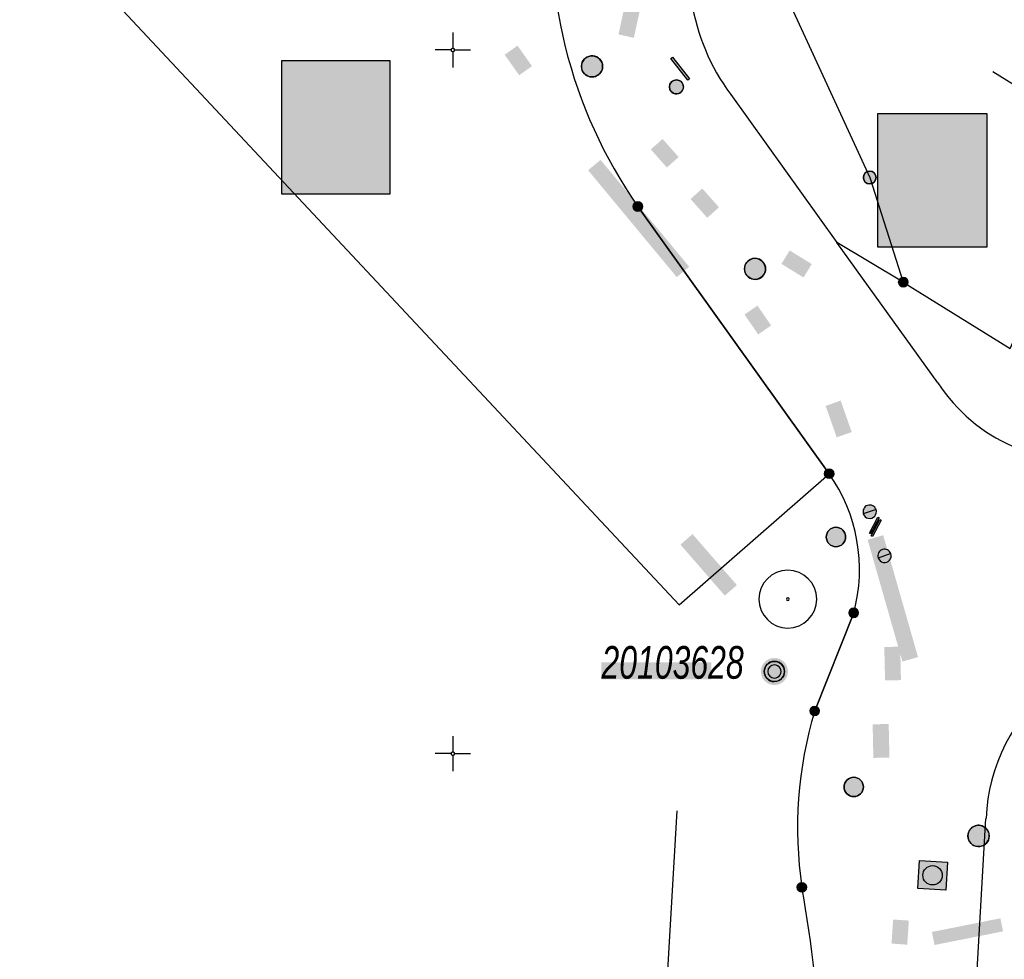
# Model space of a CAD drawing. Header units: metres. Extents: x 2695560 to 2696939, y 1260491 to 1262050.
# Tile 864 of 1005: x 2696136 to 2696171, y 1261768 to 1261801. Entities that reach past the tile are written whole.
import ezdxf

# ---------------------------------------------------------------- set-up
doc = ezdxf.new("R2010")
doc.units = ezdxf.units.M
doc.linetypes.add('AUSGEZOGEN', pattern=[0])
for name, color, linetype in [('XR$1$AV_Grenzpunkte', 7, 'AUSGEZOGEN'), ('XR$1$AV_Koordinatennetzpunkte', 7, 'AUSGEZOGEN'), ('XR$1$AV_Lagefixpunkt-Nr.', 7, 'AUSGEZOGEN'), ('XR$1$AV_Lagefixpunkte', 7, 'AUSGEZOGEN'), ('XR$1$AV_Linien (BB)', 7, 'AUSGEZOGEN'), ('XR$1$AV_Waldflächen', 7, 'AUSGEZOGEN'), ('XR$1$AW_LK_Schachtdeckel', 24, 'AUSGEZOGEN'), ('XR$1$EW_LK_Bauwerk', 1, 'AUSGEZOGEN'), ('XR$1$GA_LK_Rohrleitungsteil', 32, 'AUSGEZOGEN'), ('XR$1$GA_LK_Siphon', 32, 'AUSGEZOGEN'), ('XR$1$GR_Baum', 94, 'AUSGEZOGEN'), ('XR$1$Liegenschaftsgrenzen', 7, 'AUSGEZOGEN'), ('XR$1$PFAV', 255, 'AUSGEZOGEN'), ('XR$1$PFAW', 255, 'AUSGEZOGEN'), ('XR$1$PFEW', 255, 'AUSGEZOGEN'), ('XR$1$PFGA', 255, 'AUSGEZOGEN'), ('XR$1$PFWA', 255, 'AUSGEZOGEN'), ('XR$1$RP_Abstandslinie', 7, 'AUSGEZOGEN'), ('XR$1$WA_LK_Absperrarmatur', 171, 'AUSGEZOGEN'), ('XR$1$WA_LK_Rohrleitungsteil', 171, 'AUSGEZOGEN')]:
    doc.layers.add(name, color=color, linetype=linetype)
doc.styles.add('ARIAL', font='arial.ttf')

# ---------------------------------------------------------------- blocks, each defined once
blk = doc.blocks.new('COMPLEXOBJECT_549')
at = {"layer": 'XR$1$AV_Linien (BB)', "color": 7, "linetype": 'AUSGEZOGEN', "transparency": 33554687}
blk.add_line((6163.377, 11784.947), (6156.577, 11794.441), dxfattribs=at)
blk.add_arc((6170.685, 11804.281), 17.201, 173.1256, 214.8948, dxfattribs=at)
blk = doc.blocks.new('COMPLEXOBJECT_552')
at = {"layer": 'XR$1$AV_Linien (BB)', "color": 7, "linetype": 'AUSGEZOGEN', "transparency": 33554687}
blk.add_line((6166.145, 11724.035), (6168.951, 11772.698), dxfattribs=at)
blk.add_arc((6175.438, 11772.404), 6.493, 80.1023, 177.4064, dxfattribs=at)
blk = doc.blocks.new('COMPLEXOBJECT_553')
at = {"layer": 'XR$1$AV_Linien (BB)', "color": 7, "linetype": 'AUSGEZOGEN', "transparency": 33554687}
for centre, radius, start, end in [((6172.344, 11791.491), 6.084, 212.9978, 279.3899), ((6175.121, 11774.36), 11.271, 96.7061, 99.1082)]:
    blk.add_arc(centre, radius, start, end, dxfattribs=at)
blk = doc.blocks.new('COMPLEXOBJECT_555')
at = {"layer": 'XR$1$AV_Linien (BB)', "color": 7, "linetype": 'AUSGEZOGEN', "transparency": 33554687}
blk.add_line((6159.879, 11798.421), (6163.649, 11793.161), dxfattribs=at)
blk.add_arc((6165.869, 11802.89), 7.473, 161.2087, 216.7254, dxfattribs=at)
blk = doc.blocks.new('COMPLEXOBJECT_556')
at = {"layer": 'XR$1$AV_Linien (BB)', "color": 7, "linetype": 'AUSGEZOGEN', "transparency": 33554687}
blk.add_line((6162.864, 11776.516), (6164.251, 11780.004), dxfattribs=at)
for centre, radius, start, end in [((6158.557, 11781.546), 5.899, 344.8476, 35.2067), ((6176.763, 11772.351), 14.51, 163.3188, 188.3176), ((6110.556, 11761.026), 52.664, 356.662, 10.089)]:
    blk.add_arc(centre, radius, start, end, dxfattribs=at)
blk = doc.blocks.new('COMPLEXOBJECT_1405')
at = {"layer": 'XR$1$Liegenschaftsgrenzen', "color": 7, "linetype": 'AUSGEZOGEN', "transparency": 33554687}
for p, q in [((6156.577, 11794.441), (6163.377, 11784.947)), ((6164.251, 11780.004), (6162.864, 11776.516))]:
    blk.add_line(p, q, dxfattribs=at)
for centre, radius, start, end in [((6170.685, 11804.281), 17.201, 173.1256, 214.8948), ((6158.557, 11781.546), 5.899, 344.8476, 35.2067), ((6176.763, 11772.351), 14.51, 163.3188, 188.3176), ((6110.556, 11761.026), 52.664, 356.662, 10.089)]:
    blk.add_arc(centre, radius, start, end, dxfattribs=at)
blk = doc.blocks.new('BWAV1')
at = {"layer": 'XR$1$PFAV', "transparency": 33554687}
blk.add_hatch(color=7, dxfattribs=at).paths.add_polyline_path([(0.67, 0), (0.656, 0.135), (0.616, 0.264), (0.55, 0.383), (0.462, 0.486), (0.354, 0.569), (0.233, 0.628), (0.101, 0.662), (-0.034, 0.669), (-0.168, 0.649), (-0.295, 0.602), (-0.41, 0.53), (-0.508, 0.436), (-0.586, 0.325), (-0.639, 0.201), (-0.667, 0.068), (-0.667, -0.068), (-0.639, -0.201), (-0.586, -0.325), (-0.508, -0.436), (-0.41, -0.53), (-0.295, -0.602), (-0.168, -0.649), (-0.034, -0.669), (0.101, -0.662), (0.233, -0.628), (0.354, -0.569), (0.462, -0.486), (0.55, -0.383), (0.616, -0.264), (0.656, -0.135)])
at = {"color": 7, "transparency": 33554687}
for radius, start, end in [(0.5, 91.1948, 268.8052), (0.5, 268.8052, 91.1948), (0.326, 91.1948, 268.8052), (0.326, 268.8052, 91.1948)]:
    blk.add_arc((0, 0), radius, start, end, dxfattribs=at)
at = {"layer": 'XR$1$PFAV', "transparency": 33554687}
blk.add_circle((0, 0), 0.5, dxfattribs=at)
blk = doc.blocks.new('BAV15')
at = {"layer": 'XR$1$PFAV', "transparency": 33554687}
blk.add_hatch(color=7, dxfattribs=at).paths.add_polyline_path([(0.5, 0), (0.49, 0.101), (0.459, 0.197), (0.41, 0.286), (0.344, 0.362), (0.264, 0.424), (0.174, 0.469), (0.076, 0.494), (-0.025, 0.499), (-0.125, 0.484), (-0.22, 0.449), (-0.306, 0.395), (-0.379, 0.326), (-0.437, 0.243), (-0.477, 0.15), (-0.497, 0.051), (-0.497, -0.051), (-0.477, -0.15), (-0.437, -0.243), (-0.379, -0.326), (-0.306, -0.395), (-0.22, -0.449), (-0.125, -0.484), (-0.025, -0.499), (0.076, -0.494), (0.174, -0.469), (0.264, -0.424), (0.344, -0.362), (0.41, -0.286), (0.459, -0.197), (0.49, -0.101)])
at = {"color": 7, "transparency": 33554687}
for start, end in [(90, 270), (270, 90)]:
    blk.add_arc((0, 0), 0.5, start, end, dxfattribs=at)
at = {"layer": 'XR$1$PFAV', "transparency": 33554687}
blk.add_circle((0, 0), 0.5, dxfattribs=at)
blk = doc.blocks.new('BAV2041')
at = {"color": 7, "transparency": 33554687}
for p, q in [((0, 0.5), (0, 0.05)), ((-0.05, 0), (-0.5, 0)), ((0.05, 0), (0.5, 0)), ((0, -0.05), (0, -0.5))]:
    blk.add_line(p, q, dxfattribs=at)
blk.add_circle((0, 0), 0.05, dxfattribs=at)
for start, end in [(90, 270), (270, 90)]:
    blk.add_arc((0, 0), 0.05, start, end, dxfattribs=at)
blk = doc.blocks.new('WBGR1')
at = {"color": 94, "transparency": 33554687}
for radius, start, end in [(1, 90, 270), (1, 270, 90), (0.05, 90, 270), (0.05, 270, 90)]:
    blk.add_arc((0, 0), radius, start, end, dxfattribs=at)
blk = doc.blocks.new('BAW2087')
at = {"lineweight": 25, "true_color": 0x000000, "transparency": 33554687}
h = blk.add_hatch(color=18, dxfattribs=at)
h.paths.add_polyline_path([(-0.5, 0.5), (-0.5, -0.5), (0.5, -0.5), (0.5, 0.5)])
h.paths.add_polyline_path([(0.337, -0.069), (0.316, -0.136), (0.282, -0.196), (0.237, -0.249), (0.182, -0.292), (0.119, -0.322), (0.052, -0.34), (-0.017, -0.343), (-0.086, -0.333), (-0.151, -0.309), (-0.21, -0.272), (-0.261, -0.224), (-0.301, -0.167), (-0.328, -0.103), (-0.342, -0.035), (-0.342, 0.035), (-0.328, 0.103), (-0.301, 0.167), (-0.261, 0.224), (-0.21, 0.272), (-0.151, 0.309), (-0.086, 0.333), (-0.017, 0.343), (0.052, 0.34), (0.119, 0.322), (0.182, 0.292), (0.237, 0.249), (0.282, 0.196), (0.316, 0.136), (0.337, 0.069), (0.344, 0)], flags=16)
at = {"layer": 'XR$1$PFAW', "lineweight": 25, "transparency": 33554687}
blk.add_hatch(color=7, dxfattribs=at).paths.add_polyline_path([(0.344, 0), (0.337, 0.069), (0.316, 0.136), (0.282, 0.196), (0.237, 0.249), (0.182, 0.292), (0.119, 0.322), (0.052, 0.34), (-0.017, 0.343), (-0.086, 0.333), (-0.151, 0.309), (-0.21, 0.272), (-0.261, 0.224), (-0.301, 0.167), (-0.328, 0.103), (-0.342, 0.035), (-0.342, -0.035), (-0.328, -0.103), (-0.301, -0.167), (-0.261, -0.224), (-0.21, -0.272), (-0.151, -0.309), (-0.086, -0.333), (-0.017, -0.343), (0.052, -0.34), (0.119, -0.322), (0.182, -0.292), (0.237, -0.249), (0.282, -0.196), (0.316, -0.136), (0.337, -0.069)])
at = {"lineweight": 25, "transparency": 33554687}
for p, q in [((-0.5, 0.5, 0.993), (0.5, 0.5, 0.993)), ((-0.5, -0.5, 0.993), (-0.5, 0.5, 0.993)), ((0.5, 0.5, 0.993), (0.5, -0.5, 0.993)), ((0.5, -0.5, 0.993), (-0.5, -0.5, 0.993))]:
    blk.add_line(p, q, dxfattribs=at)
blk.add_circle((0, 0), 0.344, dxfattribs=at)
at = {"layer": 'XR$1$PFAW', "lineweight": 25, "transparency": 33554687}
blk.add_line((-0.5, 0.5), (0.5, 0.5), dxfattribs=at)
at = {"layer": 'XR$1$PFAW', "color": 31, "lineweight": 25, "transparency": 33554687}
for p, q in [((-0.5, -0.5), (-0.5, 0.5)), ((0.5, 0.5), (0.5, -0.5)), ((0.5, -0.5), (-0.5, -0.5))]:
    blk.add_line(p, q, dxfattribs=at)
at = {"layer": 'XR$1$PFAW', "lineweight": 25, "transparency": 33554687}
blk.add_circle((0, 0), 0.344, dxfattribs=at)
blk = doc.blocks.new('BAW2082')
at = {"layer": 'XR$1$PFAW', "transparency": 33554687}
blk.add_hatch(color=7, dxfattribs=at).paths.add_polyline_path([(0.509, -0.003), (0.499, 0.098), (0.469, 0.194), (0.42, 0.283), (0.354, 0.359), (0.274, 0.421), (0.183, 0.466), (0.085, 0.491), (-0.016, 0.496), (-0.116, 0.481), (-0.211, 0.446), (-0.297, 0.392), (-0.37, 0.323), (-0.428, 0.24), (-0.468, 0.147), (-0.488, 0.047), (-0.488, -0.054), (-0.468, -0.153), (-0.428, -0.246), (-0.37, -0.329), (-0.297, -0.398), (-0.211, -0.452), (-0.116, -0.487), (-0.016, -0.502), (0.085, -0.497), (0.183, -0.472), (0.274, -0.427), (0.354, -0.366), (0.42, -0.289), (0.469, -0.2), (0.499, -0.104)])
at = {"transparency": 33554687}
for start, end in [(91.1948, 268.8052), (268.8052, 91.1948)]:
    blk.add_arc((0.01, 0), 0.5, start, end, dxfattribs=at)
at = {"layer": 'XR$1$PFAW', "transparency": 33554687}
blk.add_circle((0.009, -0.003), 0.5, dxfattribs=at)
blk = doc.blocks.new('BAW2088')
at = {"layer": 'XR$1$PFAW', "transparency": 33554687}
blk.add_hatch(color=253, dxfattribs=at).paths.add_polyline_path([(0.51, 0), (0.5, 0.101), (0.47, 0.197), (0.421, 0.286), (0.355, 0.362), (0.275, 0.424), (0.184, 0.469), (0.086, 0.494), (-0.015, 0.499), (-0.115, 0.484), (-0.21, 0.449), (-0.296, 0.395), (-0.369, 0.326), (-0.427, 0.243), (-0.467, 0.15), (-0.487, 0.051), (-0.487, -0.051), (-0.467, -0.15), (-0.427, -0.243), (-0.369, -0.326), (-0.296, -0.395), (-0.21, -0.449), (-0.115, -0.484), (-0.015, -0.499), (0.086, -0.494), (0.184, -0.469), (0.275, -0.424), (0.355, -0.362), (0.421, -0.286), (0.47, -0.197), (0.5, -0.101)])
at = {"transparency": 33554687}
for start, end in [(91.1948, 268.8052), (268.8052, 91.1948)]:
    blk.add_arc((0.01, 0), 0.5, start, end, dxfattribs=at)
at = {"layer": 'XR$1$PFAW', "transparency": 33554687}
blk.add_circle((0.01, 0), 0.5, dxfattribs=at)
blk = doc.blocks.new('BWA2013')
at = {"true_color": 0x000000, "transparency": 33554687}
blk.add_hatch(color=18, dxfattribs=at).paths.add_polyline_path([(-0.291, -0.409), (0.352, 0.357), (0.291, 0.409), (-0.352, -0.357)])
at = {"transparency": 33554687}
blk.add_lwpolyline([(-0.291, -0.409), (-0.352, -0.357), (0.291, 0.409), (0.352, 0.357), (-0.291, -0.409)], close=True, dxfattribs=at)
blk = doc.blocks.new('BWA965')
at = {"layer": 'XR$1$PFWA', "transparency": 33554687}
blk.add_hatch(color=7, dxfattribs=at).paths.add_polyline_path([(0, 0.5), (-0.051, 0.497), (-0.101, 0.49), (-0.15, 0.477), (-0.197, 0.459), (-0.243, 0.437), (-0.286, 0.41), (-0.326, 0.379), (-0.362, 0.344), (-0.395, 0.306), (-0.424, 0.264), (-0.449, 0.22), (-0.469, 0.174), (-0.484, 0.125), (-0.494, 0.076), (-0.499, 0.025), (-0.499, -0.025), (-0.494, -0.076), (-0.484, -0.125), (-0.469, -0.174), (-0.449, -0.22), (-0.424, -0.264), (-0.395, -0.306), (-0.362, -0.344), (-0.326, -0.379), (-0.286, -0.41), (-0.243, -0.437), (-0.197, -0.459), (-0.15, -0.477), (-0.101, -0.49), (-0.051, -0.497), (0, -0.5), (0.051, -0.497), (0.101, -0.49), (0.15, -0.477), (0.197, -0.459), (0.243, -0.437), (0.286, -0.41), (0.326, -0.379), (0.362, -0.344), (0.395, -0.306), (0.424, -0.264), (0.449, -0.22), (0.469, -0.174), (0.484, -0.125), (0.494, -0.076), (0.499, -0.025), (0.499, 0.025), (0.494, 0.076), (0.484, 0.125), (0.469, 0.174), (0.449, 0.22), (0.424, 0.264), (0.395, 0.306), (0.362, 0.344), (0.326, 0.379), (0.286, 0.41), (0.243, 0.437), (0.197, 0.459), (0.15, 0.477), (0.101, 0.49), (0.051, 0.497)])
at = {"transparency": 33554687}
blk.add_line((0, 0.5), (0, -0.5), dxfattribs=at)
for start, end in [(90, 270), (270, 90)]:
    blk.add_arc((0, 0), 0.5, start, end, dxfattribs=at)
blk = doc.blocks.new('BGA2013')
at = {"transparency": 33554687}
blk.add_hatch(color=36, dxfattribs=at).paths.add_polyline_path([(-0.291, -0.409), (0.352, 0.357), (0.291, 0.409), (-0.352, -0.357)])
at = {"color": 32, "transparency": 33554687}
blk.add_lwpolyline([(-0.291, -0.409), (-0.352, -0.357), (0.291, 0.409), (0.352, 0.357), (-0.291, -0.409)], close=True, dxfattribs=at)
blk = doc.blocks.new('BGA15')
at = {"layer": 'XR$1$PFGA', "transparency": 33554687}
blk.add_hatch(color=7, dxfattribs=at).paths.add_polyline_path([(0.5, 0), (0.49, 0.101), (0.459, 0.197), (0.41, 0.286), (0.344, 0.362), (0.264, 0.424), (0.174, 0.469), (0.076, 0.494), (-0.025, 0.499), (-0.125, 0.484), (-0.22, 0.449), (-0.306, 0.395), (-0.379, 0.326), (-0.437, 0.243), (-0.477, 0.15), (-0.497, 0.051), (-0.497, -0.051), (-0.477, -0.15), (-0.437, -0.243), (-0.379, -0.326), (-0.306, -0.395), (-0.22, -0.449), (-0.125, -0.484), (-0.025, -0.499), (0.076, -0.494), (0.174, -0.469), (0.264, -0.424), (0.344, -0.362), (0.41, -0.286), (0.459, -0.197), (0.49, -0.101)])
at = {"color": 32, "transparency": 33554687}
for start, end in [(91.19481, 268.80519), (268.80519, 91.19481)]:
    blk.add_arc((0, 0), 0.5, start, end, dxfattribs=at)
at = {"layer": 'XR$1$PFGA', "transparency": 33554687}
blk.add_circle((0, 0), 0.5, dxfattribs=at)
blk = doc.blocks.new('BEWLP2574')
at = {"layer": 'XR$1$PFEW', "transparency": 33554687}
blk.add_hatch(color=7, dxfattribs=at).paths.add_polyline_path([(-0.5, 0), (-0.497, -0.051), (-0.489, -0.101), (-0.477, -0.15), (-0.459, -0.198), (-0.437, -0.243), (-0.41, -0.286), (-0.379, -0.326), (-0.344, -0.363), (-0.306, -0.396), (-0.264, -0.425), (-0.22, -0.449), (-0.173, -0.469), (-0.125, -0.485), (-0.075, -0.495), (-0.025, -0.5), (0.026, -0.5), (0.076, -0.495), (0.126, -0.485), (0.174, -0.469), (0.221, -0.449), (0.265, -0.425), (0.306, -0.396), (0.345, -0.363), (0.38, -0.326), (0.411, -0.286), (0.437, -0.243), (0.46, -0.198), (0.477, -0.15), (0.49, -0.101), (0.498, -0.051), (0.5, 0), (0.498, 0.05), (0.49, 0.1), (0.477, 0.149), (0.46, 0.197), (0.437, 0.242), (0.411, 0.285), (0.38, 0.325), (0.345, 0.362), (0.306, 0.395), (0.265, 0.424), (0.221, 0.448), (0.174, 0.468), (0.126, 0.484), (0.076, 0.494), (0.026, 0.499), (-0.025, 0.499), (-0.075, 0.494), (-0.125, 0.484), (-0.173, 0.468), (-0.22, 0.448), (-0.264, 0.424), (-0.306, 0.395), (-0.344, 0.362), (-0.379, 0.325), (-0.41, 0.285), (-0.437, 0.242), (-0.459, 0.197), (-0.477, 0.149), (-0.489, 0.1), (-0.497, 0.05)])
at = {"color": 1, "transparency": 33554687}
for start, end in [(90, 180), (0, 90), (180, 270), (270, 0)]:
    blk.add_arc((0, 0), 0.5, start, end, dxfattribs=at)
at = {"layer": 'XR$1$PFEW', "transparency": 33554687}
blk.add_circle((0, 0), 0.5, dxfattribs=at)

msp = doc.modelspace()

# ---------------------------------------------------------------- hatches: boundary and pattern name
at = {"transparency": 33554687}
for points in [[(2696156.859, 1261800.364), (2696157.405, 1261800.244), (2696157.61, 1261801.178), (2696157.063, 1261801.298)], [(2696153.27, 1261799.965), (2696152.814, 1261799.641), (2696153.33, 1261798.913), (2696153.786, 1261799.237)], [(2696144.888, 1261799.44), (2696144.888, 1261794.692), (2696148.735, 1261794.692), (2696148.735, 1261799.44)], [(2696166.083, 1261797.558), (2696166.083, 1261792.81), (2696169.954, 1261792.81), (2696169.954, 1261797.558)], [(2696158.427, 1261796.649), (2696158.009, 1261796.277), (2696158.579, 1261795.636), (2696158.997, 1261796.008)], [(2696156.222, 1261795.906), (2696155.779, 1261795.538), (2696158.93, 1261791.74), (2696159.373, 1261792.108)], [(2696159.838, 1261794.887), (2696159.42, 1261794.515), (2696160.013, 1261793.848), (2696160.431, 1261794.22)], [(2696162.945, 1261792.688), (2696162.651, 1261792.212), (2696163.435, 1261791.727), (2696163.729, 1261792.203)], [(2696161.799, 1261790.728), (2696161.338, 1261790.411), (2696161.824, 1261789.705), (2696162.285, 1261790.022)], [(2696164.757, 1261787.353), (2696164.223, 1261787.165), (2696164.615, 1261786.047), (2696165.149, 1261786.235)], [(2696159.492, 1261782.61), (2696159.062, 1261782.236), (2696160.638, 1261780.424), (2696161.068, 1261780.798)], [(2696166.269, 1261782.57), (2696165.714, 1261782.412), (2696166.951, 1261778.082), (2696167.506, 1261778.24)], [(2696166.872, 1261778.611), (2696166.307, 1261778.598), (2696166.334, 1261777.409), (2696166.899, 1261777.422)], [(2696156.255, 1261778.058), (2696156.255, 1261777.455), (2696160.155, 1261777.455), (2696160.155, 1261778.058)], [(2696166.463, 1261775.864), (2696165.893, 1261775.851), (2696165.919, 1261774.658), (2696166.489, 1261774.671)], [(2696166.564, 1261768.061), (2696167.122, 1261768.023), (2696167.179, 1261768.879), (2696166.621, 1261768.916)], [(2696167.999, 1261768.475), (2696168.091, 1261768.011), (2696170.527, 1261768.495), (2696170.435, 1261768.959)]]:
    msp.add_hatch(color=7, dxfattribs=at).paths.add_polyline_path(points)
at = {"layer": 'XR$1$AV_Waldflächen', "transparency": 33554687}
h = msp.add_hatch(dxfattribs=at)
h.set_pattern_fill('MUSTER', scale=15000, style=0, pattern_type=2)
h.set_pattern_definition([(0, (2725855, 1291000), (15000, 15000), [15000, -15000]), (90, (2725855, 1291000), (-15000, 15000), [15000, -15000])])
h.paths.add_polyline_path([(2696170.78, 1261789.208), (2696172.069, 1261792.085), (2696175.722, 1261800.239), (2696189.058, 1261795.434), (2696203.28, 1261790.309), (2696237.562, 1261777.956), (2696267.192, 1261771.028), (2696297.097, 1261768.995), (2696316.522, 1261767.675), (2696350.68, 1261768.162), (2696370.523, 1261755.058), (2696373.982, 1261752.773), (2696390.021, 1261726.79), (2696405.21, 1261718.73), (2696405.594, 1261719.381), (2696405.364, 1261719.518), (2696408.591, 1261724.928), (2696400.781, 1261733.112), (2696389.528, 1261752.551), (2696383.47, 1261761.804), (2696369.926, 1261774.685), (2696360.14, 1261779.969), (2696349.441, 1261782.831), (2696337.092, 1261783.774), (2696303.545, 1261780.118), (2696288.924, 1261780.333), (2696271.399, 1261782.436), (2696245.838, 1261790.697), (2696231.101, 1261795.428), (2696205.16, 1261803.822), (2696161.744, 1261814.888), (2696160.221, 1261807.367), (2696165.79, 1261795.28), (2696166.98, 1261791.56)], flags=0)

# ---------------------------------------------------------------- linework, layer by layer
at = {"color": 24, "lineweight": -3, "transparency": 33554687}
for points in [[(2696144.888, 1261799.44), (2696148.735, 1261799.44), (2696148.735, 1261794.692), (2696144.888, 1261794.692), (2696144.888, 1261799.44)], [(2696166.083, 1261797.558), (2696169.954, 1261797.558), (2696169.954, 1261792.81), (2696166.083, 1261792.81), (2696166.083, 1261797.558)]]:
    msp.add_lwpolyline(points, close=True, dxfattribs=at)
at = {"layer": 'XR$1$AV_Linien (BB)', "color": 7, "linetype": 'AUSGEZOGEN', "transparency": 33554687}
for p, q in [((2696168.212, 1261787.988), (2696164.619, 1261792.971)), ((2696166.98, 1261791.56), (2696164.619, 1261792.971)), ((2696166.98, 1261791.56), (2696170.78, 1261789.208))]:
    msp.add_line(p, q, dxfattribs=at)
for points in [[(2696160.221, 1261807.367), (2696165.79, 1261795.28), (2696166.98, 1261791.56)], [(2696135.769, 1261804.927), (2696159.017, 1261780.099), (2696164.347, 1261784.757)]]:
    msp.add_lwpolyline(points, dxfattribs=at)
at = {"layer": 'XR$1$Liegenschaftsgrenzen', "color": 7, "linetype": 'AUSGEZOGEN', "transparency": 33554687}
msp.add_line((2696166.98, 1261791.56), (2696170.78, 1261789.208), dxfattribs=at)
msp.add_lwpolyline([(2696160.28, 1261807.24), (2696165.79, 1261795.28), (2696166.98, 1261791.56)], dxfattribs=at)
at = {"layer": 'XR$1$RP_Abstandslinie', "color": 7, "linetype": 'AUSGEZOGEN', "transparency": 33554687}
msp.add_line((2696158.93, 1261772.78), (2696156.43, 1261730.35), dxfattribs=at)
for points in [[(2696072.698, 1261935.731), (2696071.293, 1261924.696), (2696089.264, 1261878.02), (2696099.233, 1261862.691), (2696120.704, 1261832.609), (2696132.892, 1261817.857), (2696154.578, 1261806.15), (2696159.764, 1261805.107), (2696160.28, 1261807.24), (2696165.79, 1261795.28), (2696166.98, 1261791.56), (2696170.78, 1261789.208), (2696175.722, 1261800.239), (2696237.562, 1261777.956)], [(2696369.73, 1261675.49), (2696337.2, 1261695.63), (2696299.79, 1261718.79), (2696259.83, 1261743.53), (2696224.97, 1261765.11), (2696170.17, 1261799.04)]]:
    msp.add_lwpolyline(points, dxfattribs=at)

# ---------------------------------------------------------------- block references
at = {"layer": 'XR$1$AV_Grenzpunkte', "color": 7, "linetype": 'AUSGEZOGEN', "lineweight": -3, "transparency": 33554687}
for p, xscale, yscale in [((2696165.79, 1261795.28), 0.4549999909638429, 0.4549999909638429), ((2696157.547, 1261794.251), 0.3249999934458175, 0.3249999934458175), ((2696166.98, 1261791.56), 0.3249999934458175, 0.3249999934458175), ((2696164.347, 1261784.757), 0.3249999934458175, 0.3249999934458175), ((2696165.221, 1261779.814), 0.3249999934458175, 0.3249999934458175), ((2696163.834, 1261776.326), 0.3249999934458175, 0.3249999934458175), ((2696163.376, 1261770.062), 0.3249999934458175, 0.3249999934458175)]:
    msp.add_blockref('BAV15', p, dxfattribs=dict(at, xscale=xscale, yscale=yscale))
at = {"layer": 'XR$1$AV_Koordinatennetzpunkte', "color": 7, "linetype": 'AUSGEZOGEN', "lineweight": -3, "transparency": 33554687, "xscale": 1.25, "yscale": 1.25}
for p in [(2696150.97, 1261799.81), (2696150.97, 1261774.81)]:
    msp.add_blockref('BAV2041', p, dxfattribs=at)
at = {"layer": 'XR$1$AV_Lagefixpunkte', "color": 7, "linetype": 'AUSGEZOGEN', "lineweight": -3, "transparency": 33554687, "xscale": 0.7199999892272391, "yscale": 0.7199999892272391}
msp.add_blockref('BWAV1', (2696162.401, 1261777.729, 435.735), dxfattribs=at)
at = {"layer": 'XR$1$AV_Linien (BB)', "color": 7, "linetype": 'AUSGEZOGEN', "lineweight": -3, "transparency": 33554687}
for name in ['COMPLEXOBJECT_549', 'COMPLEXOBJECT_555', 'COMPLEXOBJECT_553', 'COMPLEXOBJECT_556', 'COMPLEXOBJECT_552']:
    msp.add_blockref(name, (2690000.97, 1249999.81), dxfattribs=at)
at = {"layer": 'XR$1$AW_LK_Schachtdeckel', "color": 24, "linetype": 'AUSGEZOGEN', "lineweight": -3, "transparency": 33554687}
for name, p, xscale, yscale, rotation in [('BAW2082', (2696155.918, 1261799.234), 0.7499999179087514, 0.7499999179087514, 288.05075073), ('BAW2082', (2696161.715, 1261792.027), 0.7499999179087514, 0.7499999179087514, 126.073128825), ('BAW2088', (2696169.656, 1261771.88), 0.7578193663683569, 0.7578193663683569, 86.109268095)]:
    msp.add_blockref(name, p, dxfattribs=dict(at, xscale=xscale, yscale=yscale, rotation=rotation))
at = {"layer": 'XR$1$AW_LK_Schachtdeckel', "color": 24, "linetype": 'AUSGEZOGEN', "lineweight": -3, "transparency": 33554687, "rotation": 266.665527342}
msp.add_blockref('BAW2087', (2696168.023, 1261770.487), dxfattribs=at)
at = {"layer": 'XR$1$EW_LK_Bauwerk', "color": 1, "linetype": 'AUSGEZOGEN', "lineweight": -3, "transparency": 33554687, "xscale": 0.6874999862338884, "yscale": 0.6874999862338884}
for p in [(2696164.588, 1261782.507), (2696165.221, 1261773.626)]:
    msp.add_blockref('BEWLP2574', p, dxfattribs=at)
at = {"layer": 'XR$1$GA_LK_Rohrleitungsteil', "color": 32, "linetype": 'AUSGEZOGEN', "lineweight": -3, "transparency": 33554687}
for p, xscale, yscale, rotation in [((2696159.052, 1261799.146), 0.9749999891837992, 0.9749999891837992, 258.4647), ((2696166.019, 1261782.828), 0.6499999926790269, 0.6499999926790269, 12.4524)]:
    msp.add_blockref('BGA2013', p, dxfattribs=dict(at, xscale=xscale, yscale=yscale, rotation=rotation))
at = {"layer": 'XR$1$GA_LK_Siphon', "color": 32, "linetype": 'AUSGEZOGEN', "lineweight": -3, "transparency": 33554687, "xscale": 0.4999999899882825, "yscale": 0.4999999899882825, "rotation": 258.4647}
msp.add_blockref('BGA15', (2696158.919, 1261798.498), dxfattribs=at)
at = {"layer": 'XR$1$GR_Baum', "color": 94, "linetype": 'AUSGEZOGEN', "lineweight": -3, "transparency": 33554687, "xscale": 1.027451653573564, "yscale": 1.027451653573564}
msp.add_blockref('WBGR1', (2696162.878, 1261780.3), dxfattribs=at)
at = {"layer": 'XR$1$Liegenschaftsgrenzen', "color": 7, "linetype": 'AUSGEZOGEN', "lineweight": -3, "transparency": 33554687}
msp.add_blockref('COMPLEXOBJECT_1405', (2690000.97, 1249999.81), dxfattribs=at)
at = {"layer": 'XR$1$WA_LK_Absperrarmatur', "color": 171, "linetype": 'AUSGEZOGEN', "lineweight": -3, "transparency": 33554687}
for p, xscale, yscale, rotation in [((2696165.787, 1261783.406), 0.4755282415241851, 0.475528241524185, 288.357086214), ((2696166.317, 1261781.838), 0.4755282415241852, 0.4755282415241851, 289.186066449)]:
    msp.add_blockref('BWA965', p, dxfattribs=dict(at, xscale=xscale, yscale=yscale, rotation=rotation))
at = {"layer": 'XR$1$WA_LK_Rohrleitungsteil', "color": 171, "linetype": 'AUSGEZOGEN', "lineweight": -3, "transparency": 33554687, "xscale": 0.6499999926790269, "yscale": 0.6499999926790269, "rotation": 12.4524}
msp.add_blockref('BWA2013', (2696165.949, 1261782.917), dxfattribs=at)

# ---------------------------------------------------------------- texts
at = {"layer": 'XR$1$AV_Lagefixpunkt-Nr.', "color": 7, "transparency": 33554687, "insert": (2696156.255, 1261777.455), "char_height": 1.1621, "width": 5.50234, "attachment_point": 7, "style": 'ARIAL'}
msp.add_mtext('\\A1;{\\fArial|i1|b0;\\H1.162102;\\W0.700000;\\C7;20103628}\\P', dxfattribs=at)

doc.saveas('drawing.dxf')
